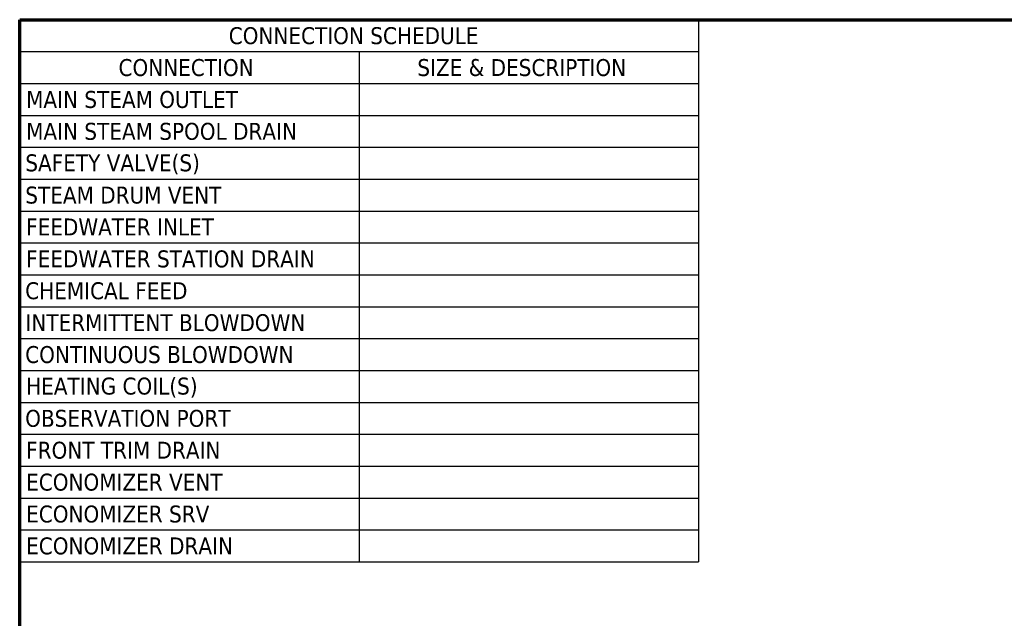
# Model space of a CAD drawing. Header units: inches. Extents: x 18 to 846, y -44 to 561.
# Tile 276 of 642: x 18 to 192, y 455 to 561. Entities that reach past the tile are written whole.
import ezdxf

# ---------------------------------------------------------------- set-up
doc = ezdxf.new("R2010")
doc.units = ezdxf.units.IN
doc.header["$LTSCALE"] = 24
doc.header["$MEASUREMENT"] = 0
doc.layers.add('Border (ANSI)', color=7, linetype='Continuous', lineweight=70)
doc.layers.add('Symbol (ANSI)', color=7, linetype='Continuous', lineweight=25)
doc.styles.add('Note Text (ANSI)', font='tahoma.ttf')

# ---------------------------------------------------------------- blocks, each defined once
blk = doc.blocks.new('Borders SUPERIOR BORDER')
at = {"layer": 'Border (ANSI)'}
for p, q in [((0.75, 23.375), (35.25, 23.375)), ((0.75, 0.625), (0.75, 23.375))]:
    blk.add_line(p, q, dxfattribs=at)
blk = doc.blocks.new('Table1')
at = {"layer": 'Symbol (ANSI)'}
for p, q in [((0.75, 23.375), (5.75, 23.375)), ((0.75, 23.375), (0.75, 23.1398)), ((5.75, 23.375), (5.75, 23.1398)), ((0.75, 23.1398), (5.75, 23.1398)), ((0.75, 23.1398), (0.75, 22.9047)), ((3.25, 23.1398), (3.25, 22.9047)), ((5.75, 23.1398), (5.75, 22.9047)), ((0.75, 22.9047), (5.75, 22.9047)), ((0.75, 22.9047), (0.75, 19.378)), ((3.25, 22.9047), (3.25, 19.378)), ((5.75, 22.9047), (5.75, 19.378)), ((0.75, 22.6696), (5.75, 22.6696)), ((0.75, 22.4345), (5.75, 22.4345)), ((0.75, 22.1994), (5.75, 22.1994)), ((0.75, 21.9642), (5.75, 21.9642)), ((0.75, 21.7291), (5.75, 21.7291)), ((0.75, 21.494), (5.75, 21.494)), ((0.75, 21.2589), (5.75, 21.2589)), ((0.75, 21.0238), (5.75, 21.0238)), ((0.75, 20.7887), (5.75, 20.7887)), ((0.75, 20.5536), (5.75, 20.5536)), ((0.75, 20.3184), (5.75, 20.3184)), ((0.75, 20.0833), (5.75, 20.0833)), ((0.75, 19.8482), (5.75, 19.8482)), ((0.75, 19.6131), (5.75, 19.6131)), ((0.75, 19.378), (5.75, 19.378))]:
    blk.add_line(p, q, dxfattribs=at)
at = {"layer": 'Symbol (ANSI)', "char_height": 0.125, "attachment_point": 7, "style": 'Note Text (ANSI)'}
for s, insert in [('CONNECTION SCHEDULE', (2.2898, 23.1923)), ('CONNECTION', (1.478, 22.9571)), ('SIZE & DESCRIPTION', (3.6794, 22.9571)), ('MAIN STEAM OUTLET', (0.7975, 22.722)), ('MAIN STEAM SPOOL DRAIN', (0.7975, 22.4869)), ('SAFETY VALVE(S)', (0.7914, 22.2344)), ('STEAM DRUM VENT', (0.7914, 22.0169)), ('FEEDWATER INLET', (0.7975, 21.7842)), ('FEEDWATER STATION DRAIN', (0.7975, 21.5464)), ('CHEMICAL FEED', (0.7905, 21.3117)), ('INTERMITTENT BLOWDOWN', (0.7927, 21.0762)), ('CONTINUOUS BLOWDOWN', (0.7905, 20.8411)), ('HEATING COIL(S)', (0.7975, 20.5886)), ('OBSERVATION PORT', (0.7905, 20.3709)), ('FRONT TRIM DRAIN', (0.7975, 20.1358)), ('ECONOMIZER VENT', (0.7975, 19.9006)), ('ECONOMIZER SRV', (0.7975, 19.6655)), ('ECONOMIZER DRAIN', (0.7975, 19.4304))]:
    blk.add_mtext(s, dxfattribs=dict(at, insert=insert))

msp = doc.modelspace()

# ---------------------------------------------------------------- block references
at = {"xscale": 24, "yscale": 24, "zscale": 24}
for name in ['Borders SUPERIOR BORDER', 'Table1']:
    msp.add_blockref(name, (0, 0), dxfattribs=at)

doc.saveas('drawing.dxf')
